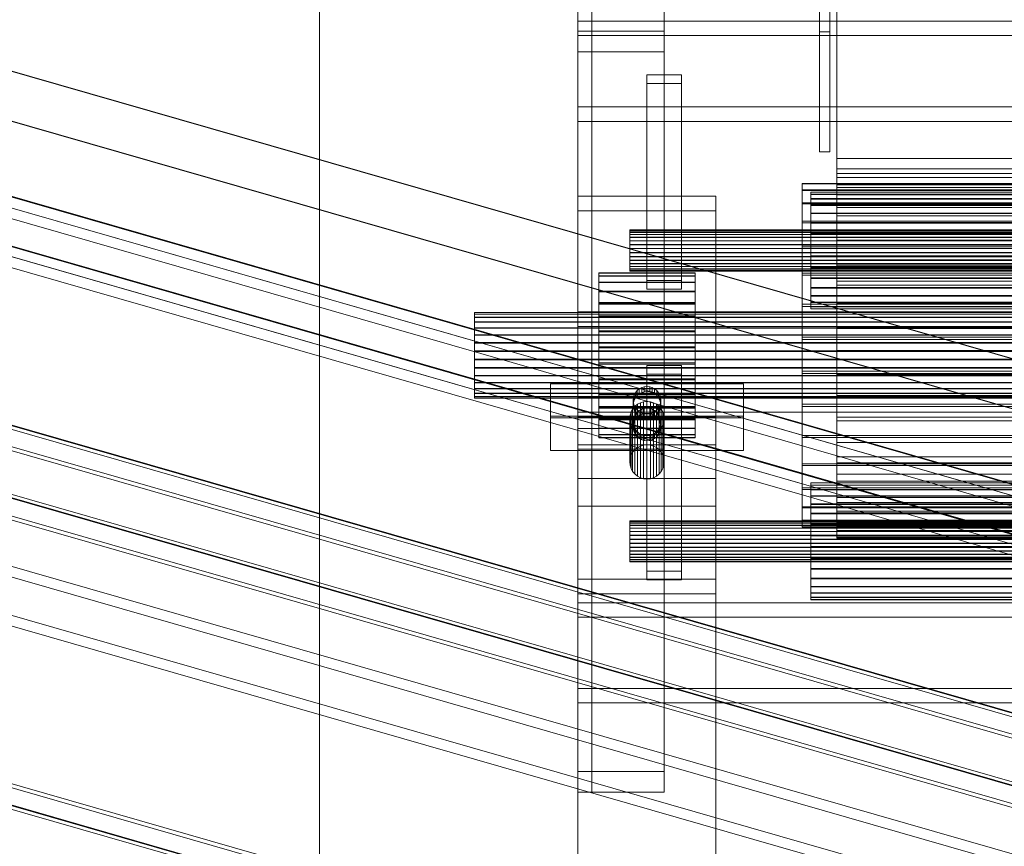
# Model space of a CAD drawing. Header units: millimetres. Extents: x -2233 to 61924, y -68080 to 6847.
# Tile 798 of 1022: x 27063 to 27349, y 258 to 497. Entities that reach past the tile are written whole.
import ezdxf

# ---------------------------------------------------------------- set-up
doc = ezdxf.new("R2010")
doc.units = ezdxf.units.MM
for name, color, linetype, lineweight in [('COTAS_P', 1, 'Continuous', 0), ('lateral_C09', 7, 'Continuous', 0), ('lateral_C10', 7, 'Continuous', 0)]:
    doc.layers.add(name, color=color, linetype=linetype, lineweight=lineweight)
doc.dimstyles.new('R19_100', dxfattribs={"dimtxt": 250, "dimasz": 150, "dimexe": 150, "dimexo": 80, "dimgap": 100, "dimtad": 1, "dimtih": 1, "dimtoh": 1, "dimdsep": 46, "dimcen": 0.09, "dimadec": 0, "dimazin": 0, "dimtfac": 1, "dimtdec": 4, "dimtofl": 0, "dimtmove": 0, "dimatfit": 3, "dimfxl": 1, "dimtolj": 1, "dimtzin": 0, "dimarcsym": 0})

# ---------------------------------------------------------------- blocks, each defined once
blk = doc.blocks.new('DIM_R27_9')
at = {"layer": 'COTAS_P'}
for p, q in [((26750.07, 1241), (27150.07, 1241)), ((27150.07, 1241), (27105.07, 1091)), ((27150.07, 0), (27150.07, 1241)), ((27150.07, 1241), (27195.07, 1091)), ((27150.07, 0), (27105.07, 150)), ((27150.07, 0), (27195.07, 150)), ((26750.07, 0), (27150.07, 0))]:
    blk.add_line(p, q, dxfattribs=at)
blk.add_text('1241 P', height=250, rotation=90, dxfattribs=at).set_placement((27050.07, 620.5))
blk = doc.blocks.new('DIM_R27_32')
at = {"layer": 'COTAS_P'}
for p, q in [((26795.07, 1320), (27495.07, 1320)), ((27495.07, 1320), (27450.07, 1170)), ((27495.07, 0), (27495.07, 1320)), ((27495.07, 1320), (27540.07, 1170)), ((27495.07, 0), (27450.07, 150)), ((27495.07, 0), (27540.07, 150)), ((26795.07, 0), (27495.07, 0))]:
    blk.add_line(p, q, dxfattribs=at)
blk.add_text('1320 P', height=250, rotation=90, dxfattribs=at).set_placement((27395.07, 660))

msp = doc.modelspace()

# ---------------------------------------------------------------- linework, layer by layer
at = {"layer": 'lateral_C09'}
for p, q in [((27295, 681.235), (27295, 493.798)), ((27298, 493.798), (27298, 681.235)), ((27300, 652.709), (27300, 452.709)), ((27300, 449.725), (27300, 649.725)), ((27295, 458.99), (27295, 646.428)), ((27298, 646.428), (27298, 458.99)), ((27300, 642.397), (27300, 457.053)), ((27300, 454.07), (27300, 639.414)), ((27225, 593.405), (27225, 378.749)), ((27225, 487.987), (27225, 593.405)), ((27229, 378.749), (27229, 593.405)), ((27229, 487.987), (27229, 593.405)), ((27250, 378.749), (27250, 593.405)), ((27225, 372.782), (27225, 587.438)), ((27250, 587.438), (27250, 372.782)), ((27300, 550.275), (27300, 350.275)), ((27300, 347.291), (27300, 547.291)), ((27775, 496.885), (27225, 496.885)), ((27225, 496.885), (27225, 492.698)), ((27225, 472.023), (27225, 496.885)), ((27250, 493.954), (27225, 493.954)), ((27225, 493.954), (27225, 279.298)), ((27225, 487.987), (27225, 493.954)), ((27250, 279.298), (27250, 493.954)), ((27250, 487.987), (27250, 493.954)), ((27295, 493.798), (27298, 493.798)), ((27295, 458.99), (27295, 493.798)), ((27298, 493.798), (27298, 458.99)), ((27225, 492.698), (27775, 492.698)), ((27225, 467.835), (27225, 492.698)), ((27225, 273.331), (27225, 487.987)), ((27225, 487.987), (27229, 487.987)), ((27225, 487.987), (27250, 487.987)), ((27229, 487.987), (27229, 273.331)), ((27250, 487.987), (27250, 273.331)), ((27255, 481.366), (27245, 481.366)), ((27245, 481.366), (27245, 478.854)), ((27245, 421.696), (27245, 481.366)), ((27255, 478.854), (27255, 481.366)), ((27255, 421.696), (27255, 481.366)), ((27245, 478.854), (27255, 478.854)), ((27245, 419.183), (27245, 478.854)), ((27255, 478.854), (27255, 419.183)), ((27225, 467.835), (27225, 472.023)), ((27225, 472.023), (27775, 472.023)), ((27775, 467.835), (27225, 467.835)), ((27298, 458.99), (27295, 458.99)), ((27300, 457.053), (27700, 457.053)), ((27300, 454.07), (27300, 457.053)), ((27700, 454.07), (27300, 454.07)), ((27300, 452.709), (27700, 452.709)), ((27300, 449.725), (27300, 452.709)), ((27300, 452.709), (27300, 451.534)), ((27300, 451.534), (27300, 448.617)), ((27700, 451.534), (27300, 451.534)), ((27300, 451.534), (27300, 449.477)), ((27290, 447.943), (27290, 449.791)), ((27290, 449.791), (27290, 449.725)), ((27710, 449.791), (27290, 449.791)), ((27290, 449.725), (27290, 447.749)), ((27710, 449.725), (27290, 449.725)), ((27700, 449.725), (27300, 449.725)), ((27300, 448.617), (27300, 449.725)), ((27300, 449.477), (27300, 446.676)), ((27700, 449.477), (27300, 449.477)), ((27300, 449.477), (27300, 446.573)), ((27300, 448.617), (27700, 448.617)), ((27300, 446.676), (27300, 448.617)), ((27265, 446.125), (27225, 446.125)), ((27225, 446.125), (27225, 441.914)), ((27225, 12), (27225, 446.125)), ((27265, 441.914), (27265, 446.125)), ((27265, 12), (27265, 446.125)), ((27290, 444.253), (27290, 447.943)), ((27710, 447.943), (27290, 447.943)), ((27290, 447.749), (27290, 443.937)), ((27710, 447.749), (27290, 447.749)), ((27292.5, 446.685), (27292.5, 447.314)), ((27292.5, 447.314), (27292.5, 447.291)), ((27707.5, 447.314), (27292.5, 447.314)), ((27292.5, 447.291), (27292.5, 446.619)), ((27707.5, 447.291), (27292.5, 447.291)), ((27292.5, 445.431), (27292.5, 446.685)), ((27707.5, 446.685), (27292.5, 446.685)), ((27292.5, 446.619), (27292.5, 445.323)), ((27707.5, 446.619), (27292.5, 446.619)), ((27292.5, 443.598), (27292.5, 445.431)), ((27707.5, 445.431), (27292.5, 445.431)), ((27292.5, 445.323), (27292.5, 443.453)), ((27707.5, 445.323), (27292.5, 445.323)), ((27300, 446.676), (27700, 446.676)), ((27300, 443.937), (27300, 446.676)), ((27300, 446.573), (27300, 443.937)), ((27700, 446.573), (27300, 446.573)), ((27300, 446.573), (27300, 442.873)), ((27290, 438.862), (27290, 444.253)), ((27710, 444.253), (27290, 444.253)), ((27290, 443.937), (27290, 438.437)), ((27710, 443.937), (27290, 443.937)), ((27292.5, 441.257), (27292.5, 443.598)), ((27707.5, 443.598), (27292.5, 443.598)), ((27292.5, 443.453), (27292.5, 441.081)), ((27707.5, 443.453), (27292.5, 443.453)), ((27300, 443.937), (27700, 443.937)), ((27300, 440.446), (27300, 443.937)), ((27300, 442.873), (27300, 440.446)), ((27700, 442.873), (27300, 442.873)), ((27300, 442.873), (27300, 438.439)), ((27225, 441.914), (27265, 441.914)), ((27225, 441.914), (27225, 12)), ((27265, 12), (27265, 441.914)), ((27292.5, 438.499), (27292.5, 441.257)), ((27707.5, 441.257), (27292.5, 441.257)), ((27292.5, 441.081), (27292.5, 438.298)), ((27707.5, 441.081), (27292.5, 441.081)), ((27300, 440.446), (27700, 440.446)), ((27300, 436.263), (27300, 440.446)), ((27290, 431.978), (27290, 438.862)), ((27710, 438.862), (27290, 438.862)), ((27290, 438.437), (27290, 431.46)), ((27710, 438.437), (27290, 438.437)), ((27292.5, 435.428), (27292.5, 438.499)), ((27707.5, 438.499), (27292.5, 438.499)), ((27292.5, 438.298), (27292.5, 435.21)), ((27707.5, 438.298), (27292.5, 438.298)), ((27300, 438.439), (27300, 436.263)), ((27700, 438.439), (27300, 438.439)), ((27300, 438.439), (27300, 433.348)), ((27240, 436.138), (27240, 436.36)), ((27760, 436.36), (27240, 436.36)), ((27240, 436.352), (27240, 436.114)), ((27760, 436.352), (27240, 436.352)), ((27240, 435.695), (27240, 436.138)), ((27760, 436.138), (27240, 436.138)), ((27240, 436.114), (27240, 435.657)), ((27760, 436.114), (27240, 436.114)), ((27240, 435.048), (27240, 435.695)), ((27760, 435.695), (27240, 435.695)), ((27240, 435.657), (27240, 434.997)), ((27760, 435.657), (27240, 435.657)), ((27240, 434.222), (27240, 435.048)), ((27760, 435.048), (27240, 435.048)), ((27240, 434.997), (27240, 434.16)), ((27760, 434.997), (27240, 434.997)), ((27240, 433.248), (27240, 434.222)), ((27760, 434.222), (27240, 434.222)), ((27240, 434.16), (27240, 433.177)), ((27760, 434.16), (27240, 434.16)), ((27292.5, 432.164), (27292.5, 435.428)), ((27707.5, 435.428), (27292.5, 435.428)), ((27292.5, 435.21), (27292.5, 431.937)), ((27707.5, 435.21), (27292.5, 435.21)), ((27300, 436.263), (27700, 436.263)), ((27300, 431.46), (27300, 436.263)), ((27240, 432.165), (27240, 433.248)), ((27760, 433.248), (27240, 433.248)), ((27240, 433.177), (27240, 432.088)), ((27760, 433.177), (27240, 433.177)), ((27240, 431.013), (27240, 432.165)), ((27760, 432.165), (27240, 432.165)), ((27240, 432.088), (27240, 430.933)), ((27760, 432.088), (27240, 432.088)), ((27240, 429.837), (27240, 431.013)), ((27240, 431.013), (27760, 431.013)), ((27290, 423.865), (27290, 431.978)), ((27710, 431.978), (27290, 431.978)), ((27290, 431.46), (27290, 423.274)), ((27710, 431.46), (27290, 431.46)), ((27292.5, 428.832), (27292.5, 432.164)), ((27292.5, 432.164), (27707.5, 432.164)), ((27292.5, 431.937), (27292.5, 428.605)), ((27707.5, 431.937), (27292.5, 431.937)), ((27300, 433.348), (27300, 431.46)), ((27700, 433.348), (27300, 433.348)), ((27300, 433.348), (27300, 427.685)), ((27300, 431.46), (27700, 431.46)), ((27300, 426.118), (27300, 431.46)), ((27240, 430.933), (27240, 429.757)), ((27760, 430.933), (27240, 430.933)), ((27240, 428.681), (27240, 429.837)), ((27760, 429.837), (27240, 429.837)), ((27240, 429.757), (27240, 428.604)), ((27760, 429.757), (27240, 429.757)), ((27240, 427.592), (27240, 428.681)), ((27760, 428.681), (27240, 428.681)), ((27240, 428.604), (27240, 427.521)), ((27760, 428.604), (27240, 428.604)), ((27292.5, 425.559), (27292.5, 428.832)), ((27707.5, 428.832), (27292.5, 428.832)), ((27292.5, 428.605), (27292.5, 425.341)), ((27707.5, 428.605), (27292.5, 428.605)), ((27240, 426.609), (27240, 427.592)), ((27760, 427.592), (27240, 427.592)), ((27240, 427.521), (27240, 426.547)), ((27760, 427.521), (27240, 427.521)), ((27240, 425.772), (27240, 426.609)), ((27760, 426.609), (27240, 426.609)), ((27240, 426.547), (27240, 425.721)), ((27760, 426.547), (27240, 426.547)), ((27240, 425.112), (27240, 425.772)), ((27760, 425.772), (27240, 425.772)), ((27240, 425.721), (27240, 425.074)), ((27760, 425.721), (27240, 425.721)), ((27292.5, 422.472), (27292.5, 425.559)), ((27707.5, 425.559), (27292.5, 425.559)), ((27292.5, 425.341), (27292.5, 422.271)), ((27707.5, 425.341), (27292.5, 425.341)), ((27300, 427.685), (27300, 426.118)), ((27700, 427.685), (27300, 427.685)), ((27300, 427.685), (27300, 421.549)), ((27300, 426.118), (27700, 426.118)), ((27300, 420.33), (27300, 426.118)), ((27231, 423.013), (27231, 423.9)), ((27231, 423.9), (27231, 423.868)), ((27259, 423.9), (27231, 423.9)), ((27231, 423.868), (27231, 422.919)), ((27259, 423.868), (27231, 423.868)), ((27231, 421.241), (27231, 423.013)), ((27259, 423.013), (27231, 423.013)), ((27231, 422.919), (27231, 421.09)), ((27259, 422.919), (27231, 422.919)), ((27240, 424.655), (27240, 425.112)), ((27760, 425.112), (27240, 425.112)), ((27240, 425.074), (27240, 424.631)), ((27760, 425.074), (27240, 425.074)), ((27240, 424.418), (27240, 424.655)), ((27760, 424.655), (27240, 424.655)), ((27240, 424.631), (27240, 424.41)), ((27760, 424.631), (27240, 424.631)), ((27760, 424.418), (27240, 424.418)), ((27760, 424.41), (27240, 424.41)), ((27259, 423.868), (27259, 423.9)), ((27259, 423.9), (27259, 423.013)), ((27259, 422.919), (27259, 423.868)), ((27259, 423.013), (27259, 421.241)), ((27259, 421.09), (27259, 422.919)), ((27290, 414.835), (27290, 423.865)), ((27710, 423.865), (27290, 423.865)), ((27290, 423.274), (27290, 414.193)), ((27710, 423.274), (27290, 423.274)), ((27292.5, 419.688), (27292.5, 422.472)), ((27707.5, 422.472), (27292.5, 422.472)), ((27231, 418.654), (27231, 421.241)), ((27259, 421.241), (27231, 421.241)), ((27231, 421.09), (27231, 418.45)), ((27259, 421.09), (27231, 421.09)), ((27245, 419.183), (27245, 421.696)), ((27245, 421.696), (27255, 421.696)), ((27255, 421.696), (27255, 419.183)), ((27259, 421.241), (27259, 418.654)), ((27259, 418.45), (27259, 421.09)), ((27292.5, 422.271), (27292.5, 419.512)), ((27707.5, 422.271), (27292.5, 422.271)), ((27292.5, 417.316), (27292.5, 419.688)), ((27707.5, 419.688), (27292.5, 419.688)), ((27300, 421.549), (27300, 420.33)), ((27700, 421.549), (27300, 421.549)), ((27300, 421.549), (27300, 415.045)), ((27300, 420.33), (27700, 420.33)), ((27300, 414.193), (27300, 420.33)), ((27231, 415.349), (27231, 418.654)), ((27259, 418.654), (27231, 418.654)), ((27231, 418.45), (27231, 415.101)), ((27259, 418.45), (27231, 418.45)), ((27255, 419.183), (27245, 419.183)), ((27259, 418.654), (27259, 415.349)), ((27259, 415.101), (27259, 418.45)), ((27292.5, 419.512), (27292.5, 417.171)), ((27707.5, 419.512), (27292.5, 419.512)), ((27292.5, 415.446), (27292.5, 417.316)), ((27707.5, 417.316), (27292.5, 417.316)), ((27292.5, 417.171), (27292.5, 415.339)), ((27707.5, 417.171), (27292.5, 417.171)), ((27231, 411.455), (27231, 415.349)), ((27259, 415.349), (27231, 415.349)), ((27231, 415.101), (27231, 411.171)), ((27259, 415.101), (27231, 415.101)), ((27259, 414.813), (27231, 414.813)), ((27231, 414.813), (27231, 411.044)), ((27231, 388.956), (27231, 414.813)), ((27259, 415.349), (27259, 411.455)), ((27259, 411.171), (27259, 415.101)), ((27259, 411.044), (27259, 414.813)), ((27259, 388.956), (27259, 414.813)), ((27290, 405.234), (27290, 414.835)), ((27710, 414.835), (27290, 414.835)), ((27290, 414.193), (27290, 404.567)), ((27710, 414.193), (27290, 414.193)), ((27292.5, 414.15), (27292.5, 415.446)), ((27707.5, 415.446), (27292.5, 415.446)), ((27292.5, 415.339), (27292.5, 414.084)), ((27707.5, 415.339), (27292.5, 415.339)), ((27292.5, 413.478), (27292.5, 414.15)), ((27707.5, 414.15), (27292.5, 414.15)), ((27292.5, 414.084), (27292.5, 413.456)), ((27707.5, 414.084), (27292.5, 414.084)), ((27300, 415.045), (27300, 414.193)), ((27700, 415.045), (27300, 415.045)), ((27300, 415.045), (27300, 408.283)), ((27300, 414.193), (27700, 414.193)), ((27300, 407.814), (27300, 414.193)), ((27195, 411.986), (27195, 412.448)), ((27195, 412.448), (27195, 412.431)), ((27805, 412.448), (27195, 412.448)), ((27195, 412.431), (27195, 411.937)), ((27805, 412.431), (27195, 412.431)), ((27195, 411.063), (27195, 411.986)), ((27805, 411.986), (27195, 411.986)), ((27195, 411.937), (27195, 410.984)), ((27805, 411.937), (27195, 411.937)), ((27195, 409.716), (27195, 411.063)), ((27805, 411.063), (27195, 411.063)), ((27775, 412.588), (27225, 412.588)), ((27225, 412.588), (27225, 408.401)), ((27225, 387.726), (27225, 412.588)), ((27231, 407.121), (27231, 411.455)), ((27259, 411.455), (27231, 411.455)), ((27231, 411.171), (27231, 406.813)), ((27259, 411.171), (27231, 411.171)), ((27231, 411.044), (27259, 411.044)), ((27231, 385.187), (27231, 411.044)), ((27259, 411.455), (27259, 407.121)), ((27259, 406.813), (27259, 411.171)), ((27259, 411.044), (27259, 385.187)), ((27292.5, 413.456), (27292.5, 413.478)), ((27707.5, 413.478), (27292.5, 413.478)), ((27707.5, 413.456), (27292.5, 413.456)), ((27195, 410.984), (27195, 409.609)), ((27805, 410.984), (27195, 410.984)), ((27195, 407.994), (27195, 409.716)), ((27805, 409.716), (27195, 409.716)), ((27195, 409.609), (27195, 407.865)), ((27805, 409.609), (27195, 409.609)), ((27225, 408.401), (27775, 408.401)), ((27225, 383.538), (27225, 408.401)), ((27300, 408.283), (27300, 407.814)), ((27700, 408.283), (27300, 408.283)), ((27300, 408.283), (27300, 401.379)), ((27195, 405.966), (27195, 407.994)), ((27805, 407.994), (27195, 407.994)), ((27195, 407.865), (27195, 405.818)), ((27805, 407.865), (27195, 407.865)), ((27195, 403.709), (27195, 405.966)), ((27805, 405.966), (27195, 405.966)), ((27195, 405.818), (27195, 403.548)), ((27805, 405.818), (27195, 405.818)), ((27231, 402.512), (27231, 407.121)), ((27259, 407.121), (27231, 407.121)), ((27231, 406.813), (27231, 402.192)), ((27259, 406.813), (27231, 406.813)), ((27259, 407.121), (27259, 402.512)), ((27259, 402.192), (27259, 406.813)), ((27300, 407.814), (27700, 407.814)), ((27300, 401.301), (27300, 407.814)), ((27195, 401.309), (27195, 403.709)), ((27805, 403.709), (27195, 403.709)), ((27195, 403.548), (27195, 401.142)), ((27805, 403.548), (27195, 403.548)), ((27231, 397.808), (27231, 402.512)), ((27231, 402.512), (27259, 402.512)), ((27259, 402.512), (27259, 397.808)), ((27290, 395.433), (27290, 405.234)), ((27290, 405.234), (27710, 405.234)), ((27290, 404.567), (27290, 394.766)), ((27710, 404.567), (27290, 404.567)), ((27195, 398.858), (27195, 401.309)), ((27195, 401.309), (27805, 401.309)), ((27195, 401.142), (27195, 398.691)), ((27805, 401.142), (27195, 401.142)), ((27231, 402.192), (27231, 397.488)), ((27259, 402.192), (27231, 402.192)), ((27259, 397.488), (27259, 402.192)), ((27300, 401.379), (27300, 401.301)), ((27700, 401.379), (27300, 401.379)), ((27300, 401.379), (27300, 394.452)), ((27300, 401.301), (27700, 401.301)), ((27300, 394.766), (27300, 401.301)), ((27195, 396.452), (27195, 398.858)), ((27805, 398.858), (27195, 398.858)), ((27195, 398.691), (27195, 396.291)), ((27805, 398.691), (27195, 398.691)), ((27231, 393.187), (27231, 397.808)), ((27259, 397.808), (27231, 397.808)), ((27231, 397.488), (27231, 392.879)), ((27259, 397.488), (27231, 397.488)), ((27255, 397.069), (27245, 397.069)), ((27245, 397.069), (27245, 394.556)), ((27245, 337.398), (27245, 397.069)), ((27255, 394.556), (27255, 397.069)), ((27255, 337.398), (27255, 397.069)), ((27259, 397.808), (27259, 393.187)), ((27259, 392.879), (27259, 397.488)), ((27195, 394.182), (27195, 396.452)), ((27805, 396.452), (27195, 396.452)), ((27195, 396.291), (27195, 394.034)), ((27805, 396.291), (27195, 396.291)), ((27195, 392.135), (27195, 394.182)), ((27805, 394.182), (27195, 394.182)), ((27195, 394.034), (27195, 392.006)), ((27805, 394.034), (27195, 394.034)), ((27245, 394.556), (27255, 394.556)), ((27245, 334.886), (27245, 394.556)), ((27255, 394.556), (27255, 334.886)), ((27290, 385.807), (27290, 395.433)), ((27710, 395.433), (27290, 395.433)), ((27290, 394.766), (27290, 385.165)), ((27710, 394.766), (27290, 394.766)), ((27300, 394.452), (27300, 394.766)), ((27300, 394.766), (27700, 394.766)), ((27300, 388.32), (27300, 394.766)), ((27700, 394.452), (27300, 394.452)), ((27300, 394.452), (27300, 387.619)), ((27195, 390.391), (27195, 392.135)), ((27805, 392.135), (27195, 392.135)), ((27195, 392.006), (27195, 390.284)), ((27805, 392.006), (27195, 392.006)), ((27273, 391.782), (27217, 391.782)), ((27217, 391.782), (27217, 382.361)), ((27217, 381.837), (27217, 391.782)), ((27231, 388.829), (27231, 393.187)), ((27259, 393.187), (27231, 393.187)), ((27231, 392.879), (27231, 388.545)), ((27259, 392.879), (27231, 392.879)), ((27259, 393.187), (27259, 388.829)), ((27259, 388.545), (27259, 392.879)), ((27273, 382.361), (27273, 391.782)), ((27273, 381.837), (27273, 391.782)), ((27195, 389.016), (27195, 390.391)), ((27805, 390.391), (27195, 390.391)), ((27195, 390.284), (27195, 388.937)), ((27805, 390.284), (27195, 390.284)), ((27195, 388.063), (27195, 389.016)), ((27805, 389.016), (27195, 389.016)), ((27195, 388.937), (27195, 388.014)), ((27805, 388.937), (27195, 388.937)), ((27231, 385.187), (27231, 388.956)), ((27231, 388.956), (27259, 388.956)), ((27231, 384.899), (27231, 388.829)), ((27259, 388.829), (27231, 388.829)), ((27231, 388.545), (27231, 384.651)), ((27259, 388.545), (27231, 388.545)), ((27241.077, 387.743), (27241.304, 388.489)), ((27241.304, 388.489), (27241.674, 389.177)), ((27241.304, 387.023), (27241.304, 388.489)), ((27241.674, 389.177), (27242.172, 389.78)), ((27241.674, 387.711), (27241.674, 389.177)), ((27242.172, 388.314), (27241.674, 387.711)), ((27242.172, 389.78), (27242.778, 390.274)), ((27242.172, 388.314), (27242.172, 389.78)), ((27242.778, 388.809), (27242.172, 388.314)), ((27242.778, 390.274), (27243.469, 390.642)), ((27242.778, 388.809), (27242.778, 390.274)), ((27243.469, 389.176), (27242.778, 388.809)), ((27243.469, 390.642), (27244.22, 390.868)), ((27243.469, 389.176), (27243.469, 390.642)), ((27244.22, 389.403), (27243.469, 389.176)), ((27244.22, 390.868), (27245, 390.945)), ((27244.22, 389.403), (27244.22, 390.868)), ((27245, 389.479), (27244.22, 389.403)), ((27245, 390.945), (27245.78, 390.868)), ((27245, 389.479), (27245, 390.945)), ((27245.78, 389.403), (27245, 389.479)), ((27245.78, 390.868), (27246.531, 390.642)), ((27245.78, 389.403), (27245.78, 390.868)), ((27246.531, 389.176), (27245.78, 389.403)), ((27246.531, 390.642), (27247.222, 390.274)), ((27246.531, 389.176), (27246.531, 390.642)), ((27247.222, 388.809), (27246.531, 389.176)), ((27247.222, 390.274), (27247.828, 389.78)), ((27247.222, 388.809), (27247.222, 390.274)), ((27247.828, 388.314), (27247.222, 388.809)), ((27247.828, 389.78), (27248.326, 389.177)), ((27247.828, 388.314), (27247.828, 389.78)), ((27248.326, 387.711), (27247.828, 388.314)), ((27248.326, 389.177), (27248.696, 388.489)), ((27248.326, 387.711), (27248.326, 389.177)), ((27248.696, 388.489), (27248.923, 387.743)), ((27248.696, 387.023), (27248.696, 388.489)), ((27259, 388.956), (27259, 385.187)), ((27259, 388.829), (27259, 384.899)), ((27259, 384.651), (27259, 388.545)), ((27300, 387.619), (27300, 388.32)), ((27300, 388.32), (27700, 388.32)), ((27300, 382.074), (27300, 388.32)), ((27195, 387.569), (27195, 388.063)), ((27805, 388.063), (27195, 388.063)), ((27195, 388.014), (27195, 387.552)), ((27805, 388.014), (27195, 388.014)), ((27195, 387.552), (27195, 387.569)), ((27805, 387.569), (27195, 387.569)), ((27805, 387.552), (27195, 387.552)), ((27225, 383.538), (27225, 387.726)), ((27225, 387.726), (27775, 387.726)), ((27241, 386.967), (27241.077, 387.743)), ((27241.077, 386.191), (27241, 386.967)), ((27241, 386.967), (27241, 385.501)), ((27241.077, 386.277), (27241, 385.501)), ((27241, 385.501), (27241.077, 384.725)), ((27241.077, 386.277), (27241.077, 387.743)), ((27241.304, 387.023), (27241.077, 386.277)), ((27241.304, 385.444), (27241.077, 386.191)), ((27241.077, 384.725), (27241.077, 386.191)), ((27241.674, 387.711), (27241.304, 387.023)), ((27241.674, 384.757), (27241.304, 385.444)), ((27241.304, 383.979), (27241.304, 385.444)), ((27241.464, 385.196), (27242.222, 385.815)), ((27242.222, 385.815), (27243.087, 386.274)), ((27242.222, 373.252), (27242.222, 385.815)), ((27243.087, 386.274), (27244.025, 386.557)), ((27243.087, 373.712), (27243.087, 386.274)), ((27244.025, 386.557), (27245, 386.653)), ((27244.025, 373.995), (27244.025, 386.557)), ((27245, 386.653), (27245.975, 386.557)), ((27245, 374.091), (27245, 386.653)), ((27245.975, 386.557), (27246.913, 386.274)), ((27245.975, 373.995), (27245.975, 386.557)), ((27246.913, 386.274), (27247.778, 385.815)), ((27246.913, 373.712), (27246.913, 386.274)), ((27247.778, 385.815), (27248.536, 385.196)), ((27247.778, 373.252), (27247.778, 385.815)), ((27248.696, 387.023), (27248.326, 387.711)), ((27248.696, 385.444), (27248.326, 384.757)), ((27248.923, 386.277), (27248.696, 387.023)), ((27248.923, 386.191), (27248.696, 385.444)), ((27248.696, 383.979), (27248.696, 385.444)), ((27248.923, 387.743), (27249, 386.967)), ((27248.923, 386.277), (27248.923, 387.743)), ((27249, 386.967), (27248.923, 386.191)), ((27249, 385.501), (27248.923, 386.277)), ((27248.923, 384.725), (27248.923, 386.191)), ((27248.923, 384.725), (27249, 385.501)), ((27249, 385.501), (27249, 386.967)), ((27290, 376.726), (27290, 385.807)), ((27710, 385.807), (27290, 385.807)), ((27700, 387.619), (27300, 387.619)), ((27300, 387.619), (27300, 380.999)), ((27775, 383.538), (27225, 383.538)), ((27259, 385.187), (27231, 385.187)), ((27231, 381.55), (27231, 384.899)), ((27259, 384.899), (27231, 384.899)), ((27231, 384.651), (27231, 381.346)), ((27259, 384.651), (27231, 384.651)), ((27240, 381.68), (27240.096, 382.65)), ((27240.096, 382.65), (27240.381, 383.583)), ((27240.096, 370.088), (27240.096, 382.65)), ((27240.381, 383.583), (27240.843, 384.443)), ((27240.381, 371.021), (27240.381, 383.583)), ((27240.843, 384.443), (27241.464, 385.196)), ((27240.843, 371.881), (27240.843, 384.443)), ((27241.077, 384.725), (27241.304, 383.979)), ((27241.304, 383.979), (27241.674, 383.291)), ((27241.304, 382.208), (27241.674, 382.896)), ((27241.464, 372.634), (27241.464, 385.196)), ((27242.172, 384.154), (27241.674, 384.757)), ((27241.674, 383.291), (27241.674, 384.757)), ((27241.674, 382.896), (27242.172, 383.499)), ((27241.674, 383.291), (27242.172, 382.688)), ((27241.674, 381.43), (27241.674, 382.896)), ((27242.778, 383.659), (27242.172, 384.154)), ((27242.172, 382.688), (27242.172, 384.154)), ((27242.172, 383.499), (27242.778, 383.993)), ((27242.172, 382.033), (27242.172, 383.499)), ((27242.172, 382.688), (27242.778, 382.194)), ((27242.778, 382.528), (27242.172, 382.033)), ((27242.778, 383.993), (27243.469, 384.361)), ((27242.778, 382.528), (27242.778, 383.993)), ((27243.469, 383.292), (27242.778, 383.659)), ((27242.778, 382.194), (27242.778, 383.659)), ((27243.469, 382.895), (27242.778, 382.528)), ((27243.469, 384.361), (27244.22, 384.587)), ((27243.469, 382.895), (27243.469, 384.361)), ((27244.22, 383.065), (27243.469, 383.292)), ((27243.469, 381.826), (27243.469, 383.292)), ((27244.22, 383.122), (27243.469, 382.895)), ((27244.22, 384.587), (27245, 384.664)), ((27244.22, 383.122), (27244.22, 384.587)), ((27245, 383.198), (27244.22, 383.122)), ((27245, 382.989), (27244.22, 383.065)), ((27244.22, 381.6), (27244.22, 383.065)), ((27245, 384.664), (27245.78, 384.587)), ((27245, 383.198), (27245, 384.664)), ((27245.78, 383.122), (27245, 383.198)), ((27245.78, 383.065), (27245, 382.989)), ((27245, 381.523), (27245, 382.989)), ((27245.78, 384.587), (27246.531, 384.361)), ((27245.78, 383.122), (27245.78, 384.587)), ((27246.531, 383.292), (27245.78, 383.065)), ((27246.531, 382.895), (27245.78, 383.122)), ((27245.78, 381.6), (27245.78, 383.065)), ((27246.531, 384.361), (27247.222, 383.993)), ((27246.531, 382.895), (27246.531, 384.361)), ((27247.222, 383.659), (27246.531, 383.292)), ((27246.531, 381.826), (27246.531, 383.292)), ((27247.222, 382.528), (27246.531, 382.895)), ((27247.828, 384.154), (27247.222, 383.659)), ((27247.222, 383.993), (27247.828, 383.499)), ((27247.222, 382.528), (27247.222, 383.993)), ((27247.222, 382.194), (27247.222, 383.659)), ((27247.222, 382.194), (27247.828, 382.688)), ((27247.828, 382.033), (27247.222, 382.528)), ((27248.326, 384.757), (27247.828, 384.154)), ((27247.828, 382.688), (27247.828, 384.154)), ((27247.828, 383.499), (27248.326, 382.896)), ((27247.828, 382.033), (27247.828, 383.499)), ((27247.828, 382.688), (27248.326, 383.291)), ((27248.326, 383.291), (27248.326, 384.757)), ((27248.326, 383.291), (27248.696, 383.979)), ((27248.326, 382.896), (27248.696, 382.208)), ((27248.326, 381.43), (27248.326, 382.896)), ((27248.536, 385.196), (27249.157, 384.443)), ((27248.536, 372.634), (27248.536, 385.196)), ((27248.696, 383.979), (27248.923, 384.725)), ((27249.157, 384.443), (27249.619, 383.583)), ((27249.157, 371.881), (27249.157, 384.443)), ((27249.619, 383.583), (27249.904, 382.65)), ((27249.619, 371.021), (27249.619, 383.583)), ((27249.904, 382.65), (27250, 381.68)), ((27249.904, 370.088), (27249.904, 382.65)), ((27259, 384.899), (27259, 381.55)), ((27259, 381.346), (27259, 384.651)), ((27290, 385.165), (27290, 376.135)), ((27710, 385.165), (27290, 385.165)), ((27217, 382.361), (27273, 382.361)), ((27217, 372.416), (27217, 382.361)), ((27217, 372.416), (27217, 381.837)), ((27217, 381.837), (27273, 381.837)), ((27265, 382.047), (27225, 382.047)), ((27225, 382.047), (27225, 364.25)), ((27225, 374.091), (27225, 382.047)), ((27231, 378.91), (27231, 381.55)), ((27259, 381.55), (27231, 381.55)), ((27231, 381.346), (27231, 378.759)), ((27259, 381.346), (27231, 381.346)), ((27240.096, 380.71), (27240, 381.68)), ((27240, 381.68), (27240, 369.118)), ((27240.381, 379.777), (27240.096, 380.71)), ((27240.096, 368.148), (27240.096, 380.71)), ((27240.843, 378.918), (27240.381, 379.777)), ((27240.381, 367.215), (27240.381, 379.777)), ((27241, 380.686), (27241.077, 381.462)), ((27241.077, 379.91), (27241, 380.686)), ((27241, 380.686), (27241, 379.22)), ((27241.077, 379.996), (27241, 379.22)), ((27241.077, 381.462), (27241.304, 382.208)), ((27241.077, 379.996), (27241.077, 381.462)), ((27241.304, 380.742), (27241.077, 379.996)), ((27241.304, 379.163), (27241.077, 379.91)), ((27241.077, 378.444), (27241.077, 379.91)), ((27241.304, 380.742), (27241.304, 382.208)), ((27241.674, 381.43), (27241.304, 380.742)), ((27242.172, 382.033), (27241.674, 381.43)), ((27242.778, 382.194), (27243.469, 381.826)), ((27243.469, 381.826), (27244.22, 381.6)), ((27244.22, 381.6), (27245, 381.523)), ((27245, 381.523), (27245.78, 381.6)), ((27245.78, 381.6), (27246.531, 381.826)), ((27246.531, 381.826), (27247.222, 382.194)), ((27248.326, 381.43), (27247.828, 382.033)), ((27248.696, 380.742), (27248.326, 381.43)), ((27248.696, 382.208), (27248.923, 381.462)), ((27248.696, 380.742), (27248.696, 382.208)), ((27248.923, 379.996), (27248.696, 380.742)), ((27248.923, 379.91), (27248.696, 379.163)), ((27248.923, 381.462), (27249, 380.686)), ((27248.923, 379.996), (27248.923, 381.462)), ((27249, 380.686), (27248.923, 379.91)), ((27249, 379.22), (27248.923, 379.996)), ((27248.923, 378.444), (27248.923, 379.91)), ((27249, 379.22), (27249, 380.686)), ((27249.619, 379.777), (27249.157, 378.918)), ((27249.904, 380.71), (27249.619, 379.777)), ((27249.619, 367.215), (27249.619, 379.777)), ((27250, 381.68), (27249.904, 380.71)), ((27249.904, 368.148), (27249.904, 380.71)), ((27250, 369.118), (27250, 381.68)), ((27259, 381.55), (27259, 378.91)), ((27259, 378.759), (27259, 381.346)), ((27265, 364.25), (27265, 382.047)), ((27265, 374.091), (27265, 382.047)), ((27273, 382.361), (27273, 372.416)), ((27273, 381.837), (27273, 372.416)), ((27300, 380.999), (27300, 382.074)), ((27300, 382.074), (27700, 382.074)), ((27300, 376.135), (27300, 382.074)), ((27700, 380.999), (27300, 380.999)), ((27300, 380.999), (27300, 374.703)), ((27225, 378.749), (27229, 378.749)), ((27225, 273.331), (27225, 378.749)), ((27225, 378.749), (27250, 378.749)), ((27225, 372.782), (27225, 378.749)), ((27229, 378.749), (27229, 273.331)), ((27231, 377.081), (27231, 378.91)), ((27259, 378.91), (27231, 378.91)), ((27231, 378.759), (27231, 376.987)), ((27259, 378.759), (27231, 378.759)), ((27231, 376.132), (27231, 377.081)), ((27259, 377.081), (27231, 377.081)), ((27231, 376.987), (27231, 376.1)), ((27259, 376.987), (27231, 376.987)), ((27241.464, 378.164), (27240.843, 378.918)), ((27240.843, 366.355), (27240.843, 378.918)), ((27241, 379.22), (27241.077, 378.444)), ((27241.077, 378.444), (27241.304, 377.698)), ((27241.674, 378.476), (27241.304, 379.163)), ((27241.304, 377.698), (27241.304, 379.163)), ((27241.304, 377.698), (27241.674, 377.01)), ((27242.222, 377.546), (27241.464, 378.164)), ((27241.464, 365.602), (27241.464, 378.164)), ((27242.172, 377.873), (27241.674, 378.476)), ((27241.674, 377.01), (27241.674, 378.476)), ((27241.674, 377.01), (27242.172, 376.407)), ((27242.778, 377.378), (27242.172, 377.873)), ((27242.172, 376.407), (27242.172, 377.873)), ((27243.087, 377.086), (27242.222, 377.546)), ((27242.222, 364.983), (27242.222, 377.546)), ((27243.469, 377.01), (27242.778, 377.378)), ((27242.778, 375.912), (27242.778, 377.378)), ((27244.025, 376.803), (27243.087, 377.086)), ((27243.087, 364.524), (27243.087, 377.086)), ((27244.22, 376.784), (27243.469, 377.01)), ((27243.469, 375.545), (27243.469, 377.01)), ((27245, 376.708), (27244.025, 376.803)), ((27244.025, 364.241), (27244.025, 376.803)), ((27245, 376.708), (27244.22, 376.784)), ((27244.22, 375.318), (27244.22, 376.784)), ((27245.975, 376.803), (27245, 376.708)), ((27245.78, 376.784), (27245, 376.708)), ((27246.531, 377.01), (27245.78, 376.784)), ((27245.78, 375.318), (27245.78, 376.784)), ((27246.913, 377.086), (27245.975, 376.803)), ((27245.975, 364.241), (27245.975, 376.803)), ((27247.222, 377.378), (27246.531, 377.01)), ((27246.531, 375.545), (27246.531, 377.01)), ((27247.778, 377.546), (27246.913, 377.086)), ((27246.913, 364.524), (27246.913, 377.086)), ((27247.828, 377.873), (27247.222, 377.378)), ((27247.222, 375.912), (27247.222, 377.378)), ((27248.536, 378.164), (27247.778, 377.546)), ((27247.778, 364.983), (27247.778, 377.546)), ((27248.326, 378.476), (27247.828, 377.873)), ((27247.828, 376.407), (27247.828, 377.873)), ((27247.828, 376.407), (27248.326, 377.01)), ((27248.696, 379.163), (27248.326, 378.476)), ((27248.326, 377.01), (27248.326, 378.476)), ((27248.326, 377.01), (27248.696, 377.698)), ((27249.157, 378.918), (27248.536, 378.164)), ((27248.536, 365.602), (27248.536, 378.164)), ((27248.696, 377.698), (27248.696, 379.163)), ((27248.696, 377.698), (27248.923, 378.444)), ((27248.923, 378.444), (27249, 379.22)), ((27249.157, 366.355), (27249.157, 378.918)), ((27250, 378.749), (27250, 372.782)), ((27259, 378.91), (27259, 377.081)), ((27259, 376.987), (27259, 378.759)), ((27259, 377.081), (27259, 376.132)), ((27259, 376.1), (27259, 376.987)), ((27225, 356.294), (27225, 374.091)), ((27225, 374.091), (27265, 374.091)), ((27231, 376.1), (27231, 376.132)), ((27259, 376.132), (27231, 376.132)), ((27259, 376.1), (27231, 376.1)), ((27242.172, 376.407), (27242.778, 375.912)), ((27242.778, 375.912), (27243.469, 375.545)), ((27244.025, 373.995), (27243.087, 373.712)), ((27243.469, 375.545), (27244.22, 375.318)), ((27245, 374.091), (27244.025, 373.995)), ((27244.22, 375.318), (27245, 375.242)), ((27245, 375.242), (27245, 376.708)), ((27245, 364.145), (27245, 376.708)), ((27245, 375.242), (27245.78, 375.318)), ((27245.975, 373.995), (27245, 374.091)), ((27245.78, 375.318), (27246.531, 375.545)), ((27246.913, 373.712), (27245.975, 373.995)), ((27246.531, 375.545), (27247.222, 375.912)), ((27247.222, 375.912), (27247.828, 376.407)), ((27259, 376.132), (27259, 376.1)), ((27265, 374.091), (27265, 356.294)), ((27290, 368.54), (27290, 376.726)), ((27710, 376.726), (27290, 376.726)), ((27290, 376.135), (27290, 368.022)), ((27710, 376.135), (27290, 376.135)), ((27300, 374.703), (27300, 376.135)), ((27300, 376.135), (27700, 376.135)), ((27300, 370.604), (27300, 376.135)), ((27700, 374.703), (27300, 374.703)), ((27300, 374.703), (27300, 368.841)), ((27273, 372.416), (27217, 372.416)), ((27250, 372.782), (27225, 372.782)), ((27240.843, 371.881), (27240.381, 371.021)), ((27241.464, 372.634), (27240.843, 371.881)), ((27242.222, 373.252), (27241.464, 372.634)), ((27243.087, 373.712), (27242.222, 373.252)), ((27247.778, 373.252), (27246.913, 373.712)), ((27248.536, 372.634), (27247.778, 373.252)), ((27249.157, 371.881), (27248.536, 372.634)), ((27249.619, 371.021), (27249.157, 371.881)), ((27240.096, 370.088), (27240, 369.118)), ((27240, 369.118), (27240.096, 368.148)), ((27240.381, 371.021), (27240.096, 370.088)), ((27249.904, 370.088), (27249.619, 371.021)), ((27250, 369.118), (27249.904, 370.088)), ((27249.904, 368.148), (27250, 369.118)), ((27290, 361.563), (27290, 368.54)), ((27710, 368.54), (27290, 368.54)), ((27300, 368.841), (27300, 370.604)), ((27300, 370.604), (27700, 370.604)), ((27300, 365.577), (27300, 370.604)), ((27700, 368.841), (27300, 368.841)), ((27300, 368.841), (27300, 363.511)), ((27240.096, 368.148), (27240.381, 367.215)), ((27240.381, 367.215), (27240.843, 366.355)), ((27240.843, 366.355), (27241.464, 365.602)), ((27241.464, 365.602), (27242.222, 364.983)), ((27247.778, 364.983), (27248.536, 365.602)), ((27248.536, 365.602), (27249.157, 366.355)), ((27249.157, 366.355), (27249.619, 367.215)), ((27249.619, 367.215), (27249.904, 368.148)), ((27290, 368.022), (27290, 361.138)), ((27710, 368.022), (27290, 368.022)), ((27300, 363.511), (27300, 365.577)), ((27300, 365.577), (27700, 365.577)), ((27300, 361.138), (27300, 365.577)), ((27225, 364.25), (27265, 364.25)), ((27225, 356.294), (27225, 364.25)), ((27242.222, 364.983), (27243.087, 364.524)), ((27243.087, 364.524), (27244.025, 364.241)), ((27244.025, 364.241), (27245, 364.145)), ((27245, 364.145), (27245.975, 364.241)), ((27245.975, 364.241), (27246.913, 364.524)), ((27246.913, 364.524), (27247.778, 364.983)), ((27265, 364.25), (27265, 356.294)), ((27292.5, 362.388), (27292.5, 363.016)), ((27292.5, 363.016), (27292.5, 362.994)), ((27707.5, 363.016), (27292.5, 363.016)), ((27292.5, 362.994), (27292.5, 362.322)), ((27707.5, 362.994), (27292.5, 362.994)), ((27700, 363.511), (27300, 363.511)), ((27300, 363.511), (27300, 358.806)), ((27290, 356.063), (27290, 361.563)), ((27710, 361.563), (27290, 361.563)), ((27290, 361.138), (27290, 355.747)), ((27710, 361.138), (27290, 361.138)), ((27292.5, 361.133), (27292.5, 362.388)), ((27707.5, 362.388), (27292.5, 362.388)), ((27292.5, 362.322), (27292.5, 361.026)), ((27707.5, 362.322), (27292.5, 362.322)), ((27292.5, 359.3), (27292.5, 361.133)), ((27707.5, 361.133), (27292.5, 361.133)), ((27292.5, 361.026), (27292.5, 359.156)), ((27707.5, 361.026), (27292.5, 361.026)), ((27300, 358.806), (27300, 361.138)), ((27300, 361.138), (27700, 361.138)), ((27300, 357.364), (27300, 361.138)), ((27292.5, 356.96), (27292.5, 359.3)), ((27707.5, 359.3), (27292.5, 359.3)), ((27292.5, 359.156), (27292.5, 356.784)), ((27707.5, 359.156), (27292.5, 359.156)), ((27292.5, 354.201), (27292.5, 356.96)), ((27707.5, 356.96), (27292.5, 356.96)), ((27700, 358.806), (27300, 358.806)), ((27300, 358.806), (27300, 354.806)), ((27300, 354.806), (27300, 357.364)), ((27300, 357.364), (27700, 357.364)), ((27300, 354.32), (27300, 357.364)), ((27265, 356.294), (27225, 356.294)), ((27290, 352.251), (27290, 356.063)), ((27710, 356.063), (27290, 356.063)), ((27290, 355.747), (27290, 352.057)), ((27710, 355.747), (27290, 355.747)), ((27292.5, 356.784), (27292.5, 354)), ((27707.5, 356.784), (27292.5, 356.784)), ((27292.5, 351.131), (27292.5, 354.201)), ((27707.5, 354.201), (27292.5, 354.201)), ((27292.5, 354), (27292.5, 350.913)), ((27707.5, 354), (27292.5, 354)), ((27700, 354.806), (27300, 354.806)), ((27300, 354.806), (27300, 351.579)), ((27300, 351.579), (27300, 354.32)), ((27300, 354.32), (27700, 354.32)), ((27300, 352.057), (27300, 354.32)), ((27240, 351.841), (27240, 352.062)), ((27760, 352.062), (27240, 352.062)), ((27240, 352.054), (27240, 351.817)), ((27760, 352.054), (27240, 352.054)), ((27240, 351.398), (27240, 351.841)), ((27760, 351.841), (27240, 351.841)), ((27240, 351.817), (27240, 351.36)), ((27760, 351.817), (27240, 351.817)), ((27240, 350.751), (27240, 351.398)), ((27760, 351.398), (27240, 351.398)), ((27240, 351.36), (27240, 350.7)), ((27760, 351.36), (27240, 351.36)), ((27290, 350.275), (27290, 352.251)), ((27710, 352.251), (27290, 352.251)), ((27290, 352.057), (27290, 350.209)), ((27710, 352.057), (27290, 352.057)), ((27292.5, 347.867), (27292.5, 351.131)), ((27707.5, 351.131), (27292.5, 351.131)), ((27300, 349.18), (27300, 352.057)), ((27300, 352.057), (27700, 352.057)), ((27300, 350.614), (27300, 352.057)), ((27700, 351.579), (27300, 351.579)), ((27300, 351.579), (27300, 349.18)), ((27240, 349.925), (27240, 350.751)), ((27760, 350.751), (27240, 350.751)), ((27240, 350.7), (27240, 349.863)), ((27760, 350.7), (27240, 350.7)), ((27240, 348.951), (27240, 349.925)), ((27760, 349.925), (27240, 349.925)), ((27240, 349.863), (27240, 348.88)), ((27760, 349.863), (27240, 349.863)), ((27240, 347.867), (27240, 348.951)), ((27760, 348.951), (27240, 348.951)), ((27240, 348.88), (27240, 347.791)), ((27760, 348.88), (27240, 348.88)), ((27290, 350.209), (27290, 350.275)), ((27710, 350.275), (27290, 350.275)), ((27710, 350.209), (27290, 350.209)), ((27292.5, 350.913), (27292.5, 347.64)), ((27707.5, 350.913), (27292.5, 350.913)), ((27300, 347.651), (27300, 350.614)), ((27300, 350.614), (27700, 350.614)), ((27300, 350.017), (27300, 350.614)), ((27300, 350.275), (27700, 350.275)), ((27300, 347.291), (27300, 350.275)), ((27300, 350.275), (27300, 350.017)), ((27300, 347.018), (27300, 350.017)), ((27300, 350.017), (27700, 350.017)), ((27700, 349.18), (27300, 349.18)), ((27300, 349.18), (27300, 347.651)), ((27240, 346.715), (27240, 347.867)), ((27760, 347.867), (27240, 347.867)), ((27240, 347.791), (27240, 346.635)), ((27760, 347.791), (27240, 347.791)), ((27240, 345.539), (27240, 346.715)), ((27240, 346.715), (27760, 346.715)), ((27240, 346.635), (27240, 345.459)), ((27760, 346.635), (27240, 346.635)), ((27240, 344.384), (27240, 345.539)), ((27760, 345.539), (27240, 345.539)), ((27240, 345.459), (27240, 344.307)), ((27760, 345.459), (27240, 345.459)), ((27292.5, 344.534), (27292.5, 347.867)), ((27292.5, 347.867), (27707.5, 347.867)), ((27292.5, 347.64), (27292.5, 344.308)), ((27707.5, 347.64), (27292.5, 347.64)), ((27700, 347.651), (27300, 347.651)), ((27300, 347.651), (27300, 347.018)), ((27700, 347.291), (27300, 347.291)), ((27300, 347.018), (27300, 347.291)), ((27700, 347.018), (27300, 347.018)), ((27240, 343.294), (27240, 344.384)), ((27760, 344.384), (27240, 344.384)), ((27240, 344.307), (27240, 343.224)), ((27760, 344.307), (27240, 344.307)), ((27240, 342.312), (27240, 343.294)), ((27760, 343.294), (27240, 343.294)), ((27240, 343.224), (27240, 342.25)), ((27760, 343.224), (27240, 343.224)), ((27292.5, 341.262), (27292.5, 344.534)), ((27707.5, 344.534), (27292.5, 344.534)), ((27292.5, 344.308), (27292.5, 341.044)), ((27707.5, 344.308), (27292.5, 344.308)), ((27240, 341.475), (27240, 342.312)), ((27760, 342.312), (27240, 342.312)), ((27240, 342.25), (27240, 341.424)), ((27760, 342.25), (27240, 342.25)), ((27240, 340.815), (27240, 341.475)), ((27760, 341.475), (27240, 341.475)), ((27240, 341.424), (27240, 340.777)), ((27760, 341.424), (27240, 341.424)), ((27240, 340.357), (27240, 340.815)), ((27760, 340.815), (27240, 340.815)), ((27240, 340.777), (27240, 340.334)), ((27760, 340.777), (27240, 340.777)), ((27240, 340.12), (27240, 340.357)), ((27760, 340.357), (27240, 340.357)), ((27240, 340.334), (27240, 340.112)), ((27760, 340.334), (27240, 340.334)), ((27760, 340.12), (27240, 340.12)), ((27760, 340.112), (27240, 340.112)), ((27292.5, 338.174), (27292.5, 341.262)), ((27707.5, 341.262), (27292.5, 341.262)), ((27292.5, 341.044), (27292.5, 337.973)), ((27707.5, 341.044), (27292.5, 341.044)), ((27245, 334.886), (27245, 337.398)), ((27245, 337.398), (27255, 337.398)), ((27255, 337.398), (27255, 334.886)), ((27292.5, 335.391), (27292.5, 338.174)), ((27707.5, 338.174), (27292.5, 338.174)), ((27292.5, 337.973), (27292.5, 335.215)), ((27707.5, 337.973), (27292.5, 337.973)), ((27265, 335.107), (27225, 335.107)), ((27225, 335.107), (27225, 330.896)), ((27225, 12), (27225, 335.107)), ((27255, 334.886), (27245, 334.886)), ((27265, 330.896), (27265, 335.107)), ((27265, 12), (27265, 335.107)), ((27292.5, 333.019), (27292.5, 335.391)), ((27707.5, 335.391), (27292.5, 335.391)), ((27292.5, 335.215), (27292.5, 332.874)), ((27707.5, 335.215), (27292.5, 335.215)), ((27292.5, 331.149), (27292.5, 333.019)), ((27707.5, 333.019), (27292.5, 333.019)), ((27292.5, 332.874), (27292.5, 331.041)), ((27707.5, 332.874), (27292.5, 332.874)), ((27292.5, 329.853), (27292.5, 331.149)), ((27707.5, 331.149), (27292.5, 331.149)), ((27225, 330.896), (27265, 330.896)), ((27225, 330.896), (27225, 12)), ((27775, 328.291), (27225, 328.291)), ((27225, 328.291), (27225, 324.104)), ((27225, 303.428), (27225, 328.291)), ((27265, 12), (27265, 330.896)), ((27292.5, 331.041), (27292.5, 329.787)), ((27707.5, 331.041), (27292.5, 331.041)), ((27292.5, 329.181), (27292.5, 329.853)), ((27707.5, 329.853), (27292.5, 329.853)), ((27292.5, 329.787), (27292.5, 329.158)), ((27707.5, 329.787), (27292.5, 329.787)), ((27292.5, 329.158), (27292.5, 329.181)), ((27707.5, 329.181), (27292.5, 329.181)), ((27707.5, 329.158), (27292.5, 329.158)), ((27225, 324.104), (27775, 324.104)), ((27225, 299.241), (27225, 324.104)), ((27225, 299.241), (27225, 303.428)), ((27225, 303.428), (27775, 303.428)), ((27775, 299.241), (27225, 299.241)), ((27225, 279.298), (27250, 279.298)), ((27225, 273.331), (27225, 279.298)), ((27250, 279.298), (27250, 273.331)), ((27229, 273.331), (27225, 273.331)), ((27250, 273.331), (27225, 273.331))]:
    msp.add_line(p, q, dxfattribs=at)
at = {"layer": 'lateral_C10'}
for p, q in [((27641.249, 301.027), (19055.13, 2768.302)), ((19055.623, 2768.302), (27641.742, 301.027)), ((27691.72, 301.027), (19105.6, 2768.302)), ((19106.094, 2768.302), (27692.213, 301.027)), ((27689.597, 250.991), (18989.597, 2750.991)), ((19038.916, 2750.991), (27738.916, 250.991)), ((18988.79, 2748.105), (27688.79, 248.105)), ((27738.109, 248.105), (19038.109, 2748.105)), ((19045.715, 2734.629), (27631.834, 267.353)), ((27632.328, 267.353), (19046.208, 2734.629)), ((19096.186, 2734.629), (27682.305, 267.353)), ((27682.798, 267.353), (19096.679, 2734.629)), ((27622.359, 267.194), (19055.22, 2729.016)), ((19104.54, 2729.016), (27671.679, 267.194)), ((19054.413, 2726.129), (27621.552, 264.308)), ((27670.872, 264.308), (19103.733, 2726.129)), ((27725.675, 167.441), (18892.814, 2705.62)), ((18893.471, 2705.62), (27726.332, 167.441)), ((18896.924, 2705.62), (27729.785, 167.441)), ((27795.544, 167.441), (18962.683, 2705.62)), ((27798.997, 167.441), (18966.136, 2705.62)), ((18966.793, 2705.62), (27799.654, 167.441)), ((18891.2, 2699.847), (27724.061, 161.669)), ((27728.171, 161.669), (18895.31, 2699.847)), ((18961.069, 2699.847), (27793.93, 161.669)), ((27798.04, 161.669), (18965.179, 2699.847)), ((27661.891, 151.895), (18961.891, 2651.895)), ((19011.21, 2651.895), (27711.21, 151.895)), ((18961.084, 2649.009), (27661.084, 149.009)), ((27710.403, 149.009), (19010.403, 2649.009)), ((27768.645, 71.232), (18935.784, 2609.41)), ((18939.894, 2609.41), (27772.755, 71.232)), ((18934.17, 2603.637), (27767.031, 65.459)), ((18937.622, 2603.637), (27770.484, 65.459)), ((27771.141, 65.459), (18938.28, 2603.637))]:
    msp.add_line(p, q, dxfattribs=at)

# ---------------------------------------------------------------- dimensions: what is measured, and where the dimension line sits
at = {"layer": 'COTAS_P'}
for p1, p2, distance, picture, middle in [((26795.067, 0), (26795.067, 1320), -700, 'DIM_R27_32', (27495.067, 660)), ((26750.067, 0), (26750.067, 1241), -400, 'DIM_R27_9', (27150.067, 620.5))]:
    dim = msp.add_aligned_dim(p1=p1, p2=p2, distance=distance, text='<> P', dimstyle='R19_100', dxfattribs=at)
    dim.commit()
    dim.dimension.update_dxf_attribs({"geometry": picture, "text_midpoint": middle})

doc.saveas('drawing.dxf')
